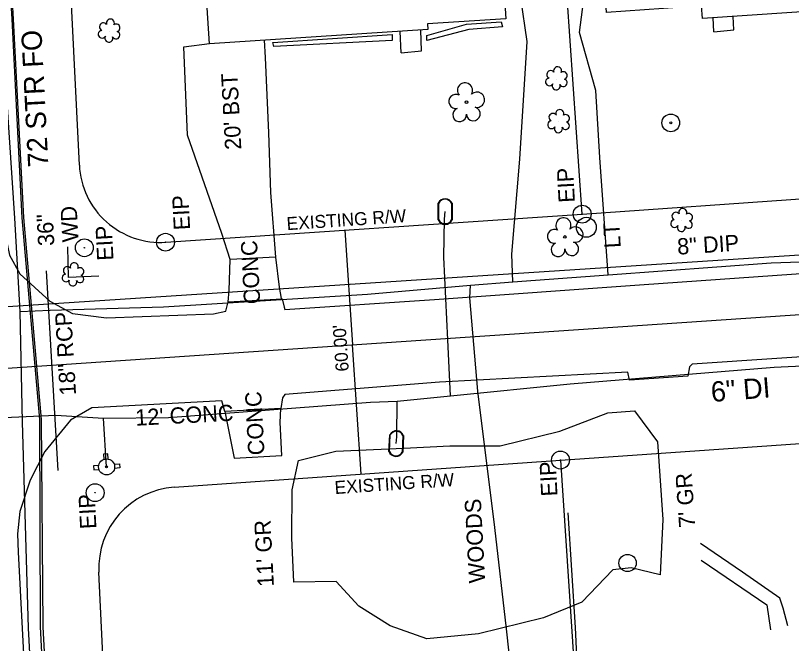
# Model space of a CAD drawing. Extents: x 2364404 to 2371833, y 798876 to 809754.
# Drawn here: x 2368875.6 to 2369066.7, y 803155 to 803309.6 of the extents above; entities that cross this region are included whole.
import ezdxf

# ---------------------------------------------------------------- set-up
doc = ezdxf.new("R2010")
doc.units = 0
for name, color, linetype in [('Exist Building', 7, 'Continuous'), ('Exist Other Culture Area Outline', 7, 'Continuous'), ('Exist Other Culture Fence Line', 7, 'Continuous'), ('Exist Other Culture Fence Line Text', 7, 'Continuous'), ('Exist Other Culture Located Object CELL', 7, 'Continuous'), ('Exist Other Culture Well CELL', 7, 'Continuous'), ('Exist Property Iron Pin CELL', 7, 'Continuous'), ('Exist Property Iron Pin Text', 7, 'Continuous'), ('Exist Property Line', 7, 'Continuous'), ('Exist Right of Way Line', 7, 'Continuous'), ('Exist Right of Way Line Text', 7, 'Continuous'), ('Exist Right of Way Width CELL', 7, 'Continuous'), ('Exist Roads Change in Surface', 7, 'Continuous'), ('Exist Roads EOP', 7, 'Continuous'), ('Exist Roads EOP Other', 7, 'Continuous'), ('Exist Roads EOP Other Text', 7, 'Continuous'), ('Exist Roads Soil Text', 7, 'Continuous'), ('Exist Structure Minor Pipes RCP 18 Inch', 7, 'Continuous'), ('Exist Structure Minor Pipes RCP 18 Inch Text', 7, 'Continuous'), ('Exist Utilities Gas UG Line SUE LOS B', 7, 'Continuous'), ('Exist Utilities Other Pole CELL', 7, 'Continuous'), ('Exist Utilities Other Pole Text', 7, 'Continuous'), ('Exist Utilities Sanitary Sewer UG Line', 7, 'Continuous'), ('Exist Utilities Sanitary Sewer UG Line Text', 7, 'Continuous'), ('Exist Utilities Telephone UG FO SUE LOS B', 7, 'Continuous'), ('Exist Utilities Telephone UG FO SUE LOS B Text', 7, 'Continuous'), ('Exist Utilities Water Fire Hydrant CELL', 7, 'Continuous'), ('Exist Utilities Water Meter CELL', 7, 'Continuous'), ('Exist Utilities Water UG Line SUE LOS B', 7, 'Continuous'), ('Exist Utilities Water UG Line SUE LOS B Text', 7, 'Continuous'), ('Exist Utilities Water UG Line SUE LOS C', 7, 'Continuous'), ('Exist Vegetation Hedge Row', 7, 'Continuous'), ('Exist Vegetation Shrub CELL', 7, 'Continuous'), ('Exist Vegetation Tree CELL', 7, 'Continuous'), ('Exist Vegetation Woods Line', 7, 'Continuous'), ('Exist Vegetation Woods Line Text', 7, 'Continuous'), ('Prop Horizontal Alignment', 7, 'Continuous')]:
    doc.layers.add(name, color=color, linetype=linetype)

msp = doc.modelspace()

# ---------------------------------------------------------------- linework, layer by layer
at = {"layer": 'Exist Building'}
for points in [[(2368947.84, 803337.56), (2368994.26, 803340.58), (2368996.32, 803308.83), (2368977.07, 803307.58), (2368977.17, 803306.19), (2368923.37, 803302.7), (2368921.23, 803335.65), (2368928.56, 803336.13), (2368927.77, 803348.3), (2368947.07, 803349.56)], [(2369077.79, 803311.16), (2369044.74, 803308.88), (2369044.52, 803312.02), (2369021.12, 803310.41), (2369019.02, 803340.81), (2369075.48, 803344.7)]]:
    msp.add_lwpolyline(points, close=True, dxfattribs=at)
at = {"layer": 'Exist Other Culture Area Outline'}
for p, q in [((2369047.59, 803305.64), (2369047.41, 803309.06)), ((2368970.55, 803300.49), (2368970.3, 803305.74))]:
    msp.add_line(p, q, dxfattribs=at)
for points in [[(2369047.59, 803305.64), (2369052.51, 803306.13), (2369052.35, 803309.4)], [(2368970.55, 803300.49), (2368975.61, 803300.94), (2368975.38, 803306.07)], [(2369065.78, 803159.35), (2369064.66, 803163.66), (2369063.84, 803166.18), (2369054.59, 803172.6), (2369044.29, 803179.66)], [(2369044.43, 803175.52), (2369060.61, 803164.56), (2369061.48, 803158.39)]]:
    msp.add_lwpolyline(points, dxfattribs=at)
at = {"layer": 'Exist Other Culture Fence Line'}
for points in [[(2368896.13, 803245.44), (2368888.68, 803245.15), (2368888.47, 803252.68)], [(2369015.06, 803125.73), (2369013.46, 803158.94), (2369011.71, 803187.18)]]:
    msp.add_lwpolyline(points, dxfattribs=at)
at = {"layer": 'Exist Other Culture Located Object CELL'}
for radius in [2.18, 0.24]:
    msp.add_circle((2369036.96, 803283.21), radius, dxfattribs=at)
at = {"layer": 'Exist Other Culture Well CELL'}
msp.add_circle((2369026.31, 803174.82), 2.13, dxfattribs=at)
at = {"layer": 'Exist Property Iron Pin CELL'}
for centre, radius in [((2369015.14, 803260.74), 2.2), ((2369015.14, 803260.74), 0.0707), ((2368912.54, 803253.81), 2.2), ((2368912.54, 803253.81), 2.2), ((2368892.56, 803252.45), 2.2), ((2368892.56, 803252.45), 0.0707), ((2368912.54, 803253.81), 0.0707), ((2368912.54, 803253.81), 0.0707), ((2369009.79, 803200.17), 2.2), ((2369009.79, 803200.17), 0.0707), ((2368895.21, 803192.14), 2.2), ((2368895.21, 803192.14), 0.0707)]:
    msp.add_circle(centre, radius, dxfattribs=at)
at = {"layer": 'Exist Property Line'}
for p, q in [((2369015.14, 803260.74), (2369003.49, 803430.35)), ((2369009.79, 803200.17), (2369021.41, 803025.57))]:
    msp.add_line(p, q, dxfattribs=at)
at = {"layer": 'Exist Right of Way Line'}
for p, q in [((2368891.33, 803272.81), (2368876.97, 803572.55)), ((2369015.14, 803260.74), (2369127.84, 803268.56)), ((2368912.65, 803253.81), (2369015.14, 803260.74)), ((2369009.79, 803200.17), (2369124.59, 803208.15)), ((2368914.71, 803193.5), (2369009.79, 803200.17)), ((2368921.72, 802638.42), (2368896.13, 803172.6))]:
    msp.add_line(p, q, dxfattribs=at)
for centre, start, end in [((2368911.3, 803273.76), 182.7428, 273.8686), ((2368916.11, 803173.55), 94.0094, 182.7428)]:
    msp.add_arc(centre, 20, start, end, dxfattribs=at)
at = {"layer": 'Exist Right of Way Width CELL'}
for p in [(2368956.67, 803256.79), (2368960.73, 803196.73)]:
    msp.add_line(p, (2368958.58, 803228.57), dxfattribs=at)
at = {"layer": 'Exist Roads Change in Surface'}
msp.add_line((2368939.69, 803250.13), (2368928.46, 803249.6), dxfattribs=at)
at = {"layer": 'Exist Roads EOP'}
for points in [[(2368858.04, 803594.67), (2368855.98, 803588.19), (2368857.75, 803548.6), (2368860.49, 803495.61), (2368862.97, 803442.05), (2368865.73, 803387.31), (2368868.22, 803336.07), (2368871.09, 803282.81), (2368872.26, 803259.71), (2368874.13, 803250.63), (2368876.67, 803246.01), (2368884.04, 803239.28), (2368889.64, 803236.25), (2368898, 803235.19), (2368924.38, 803236.19), (2368927.42, 803236.83), (2368927.95, 803239.13), (2368941.24, 803239.86), (2368941.79, 803237.79), (2368941.91, 803237.22), (2368978.75, 803239.68), (2369030.43, 803243.44), (2369080.69, 803246.97), (2369130.52, 803250.09)], [(2369082.7, 803226.5), (2369042.2, 803223.76), (2369041.53, 803223.12), (2369041.15, 803220.83), (2369026.77, 803219.82), (2369026.36, 803221.85), (2368979.99, 803219.36), (2368941.9, 803216.33), (2368941.31, 803215.51), (2368940.92, 803212.83), (2368927.16, 803212.13), (2368926.43, 803214.77), (2368894.41, 803213.01), (2368889.11, 803210.01), (2368882.79, 803202.31), (2368879.23, 803195.25), (2368876.7, 803187.5), (2368876.07, 803182), (2368876.22, 803177.51), (2368879.1, 803122.62)]]:
    msp.add_lwpolyline(points, dxfattribs=at)
at = {"layer": 'Exist Roads EOP Other'}
for points in [[(2368928.46, 803249.6), (2368926.44, 803255.93), (2368917.96, 803280.18), (2368917.02, 803301.95), (2368923.36, 803302.75)], [(2368939.69, 803250.13), (2368938.5, 803266.02), (2368937.99, 803280.79), (2368937.16, 803299.28), (2368936.93, 803303.58)], [(2368927.95, 803239.13), (2368928.19, 803241.93), (2368928.46, 803249.6)], [(2368941.1, 803239.98), (2368940.62, 803242.71), (2368939.69, 803250.13)], [(2368927.16, 803212.13), (2368929.41, 803200.64), (2368941.19, 803201.33), (2368940.77, 803209.41), (2368940.92, 803212.83)]]:
    msp.add_lwpolyline(points, dxfattribs=at)
at = {"layer": 'Exist Structure Minor Pipes RCP 18 Inch'}
msp.add_line((2368883.15, 803246.76), (2368886.03, 803197.64), dxfattribs=at)
at = {"layer": 'Exist Utilities Gas UG Line SUE LOS B'}
for points in [[(2368877.35, 803209.61), (2368876.73, 803236.75), (2368875.47, 803259.74), (2368872.24, 803308.15), (2368869.52, 803357.59), (2368867.05, 803407.9), (2368865, 803456.99), (2368863.75, 803482.79), (2368862.16, 803506.14), (2368860.89, 803556.81), (2368858.96, 803592.82), (2368858.1, 803605.88), (2368857.92, 803607.82), (2368855.51, 803656.69)], [(2369021.54, 803245.8), (2369019.52, 803274.68), (2369018.52, 803291.14), (2369014.46, 803305.46), (2369015.69, 803314.95), (2369018.28, 803318.48), (2369019.52, 803318.9)], [(2368998.1, 803244.1), (2368997.84, 803250.85), (2368999.82, 803274.3), (2369001.56, 803303.25), (2369000.03, 803314.01), (2368998.57, 803314.96), (2368997.15, 803316.83)], [(2368876.73, 803236.75), (2368884.15, 803237.06), (2368912.07, 803237.88), (2368962.24, 803241.04), (2368987.63, 803243.27), (2368998.1, 803244.1), (2369021.54, 803245.8), (2369061.71, 803248.78), (2369099.53, 803250.09), (2369160.48, 803253.67)], [(2368996.01, 803137.39), (2368996.68, 803138.04), (2368997.93, 803145.87), (2368996.54, 803158.58), (2368993.6, 803183.58), (2368989.42, 803217.13), (2368987.5, 803240.11), (2368987.63, 803243.27)], [(2368895.76, 802810.99), (2368893.38, 802860.71), (2368893.16, 802870.46), (2368891.05, 802910.34), (2368888.87, 802959.76), (2368886.7, 803010.17), (2368884.14, 803060.81), (2368881.42, 803109.76), (2368878.79, 803158.77), (2368877.35, 803209.61)]]:
    msp.add_lwpolyline(points, dxfattribs=at)
at = {"layer": 'Exist Utilities Other Pole CELL'}
msp.add_circle((2369016.16, 803257.49), 2.46, dxfattribs=at)
at = {"layer": 'Exist Utilities Sanitary Sewer UG Line'}
msp.add_line((2368841.41, 803235.89), (2369134.72, 803254.99), dxfattribs=at)
at = {"layer": 'Exist Utilities Telephone UG FO SUE LOS B'}
for points in [[(2368882.02, 803210.12), (2368877.65, 803259.87), (2368875.13, 803308.78), (2368872.36, 803358.1), (2368869.94, 803407.98), (2368868.02, 803457.37), (2368865.26, 803507.05), (2368862.66, 803556.84), (2368861.52, 803606.08), (2368859.12, 803656.15), (2368855.83, 803706.12), (2368853.22, 803755.12), (2368850.83, 803804.74)], [(2368881.62, 803210.2), (2368877.23, 803259.82), (2368874.79, 803308.73), (2368871.77, 803357.86), (2368869.41, 803407.86), (2368867.52, 803457.45), (2368864.76, 803506.88), (2368861.94, 803556.71), (2368861.04, 803605.91), (2368858.64, 803656.12)], [(2368899.27, 802811.44), (2368895.53, 802860.88), (2368893.73, 802910.41), (2368891.66, 802959.9), (2368889.79, 803010.47), (2368887.51, 803061.35), (2368884.32, 803109.9), (2368881.8, 803159.11), (2368881.62, 803210.2)], [(2368899.84, 802811.48), (2368896.12, 802860.86), (2368894.37, 802910.29), (2368892.34, 802959.99), (2368890.45, 803010.46), (2368888.38, 803061.5), (2368885.05, 803109.89), (2368882.4, 803159.13), (2368882.02, 803210.12)]]:
    msp.add_lwpolyline(points, dxfattribs=at)
at = {"layer": 'Exist Utilities Water Fire Hydrant CELL'}
msp.add_line((2368898.04, 803198.49), (2368898.04, 803198.49), dxfattribs=at)
for points in [[(2368898.4, 803200.44), (2368898.3, 803201.73), (2368897.28, 803201.64), (2368897.38, 803200.36)], [(2368896.1, 803198.85), (2368894.81, 803198.75), (2368894.89, 803197.73), (2368896.2, 803197.83)], [(2368899.91, 803199.16), (2368901.19, 803199.26), (2368901.27, 803198.24), (2368899.97, 803198.13)]]:
    msp.add_lwpolyline(points, dxfattribs=at)
for radius in [1.98, 0.243]:
    msp.add_circle((2368898.04, 803198.49), radius, dxfattribs=at)
at = {"layer": 'Exist Utilities Water Meter CELL'}
for p, q in [((2368981.4, 803261.36), (2368981.4, 803261.36)), ((2368969.35, 803204.23), (2368969.35, 803204.23))]:
    msp.add_line(p, q, dxfattribs=at)
for points in [[(2368979.7, 803259.32), (2368979.7, 803263.42)], [(2368979.84, 803259.32), (2368979.84, 803263.42)], [(2368982.96, 803263.4), (2368982.96, 803259.32)], [(2368983.1, 803263.4), (2368983.1, 803259.32)], [(2368967.55, 803202.28), (2368967.76, 803206.37)], [(2368967.69, 803202.27), (2368967.89, 803206.37)], [(2368971.01, 803206.19), (2368970.81, 803202.12)], [(2368971.15, 803206.18), (2368970.95, 803202.11)]]:
    msp.add_lwpolyline(points, dxfattribs=at)
for centre, radius, start, end in [((2368981.39, 803262.67), 1.86, 23.1702, 155.9715), ((2368981.39, 803262.66), 1.73, 25.2931, 153.7745), ((2368981.4, 803260.07), 1.86, 203.6405, 336.3005), ((2368981.4, 803260.06), 1.73, 205.1193, 334.865), ((2368969.41, 803205.53), 1.86, 20.3258, 153.1272), ((2368969.41, 803205.52), 1.73, 22.4487, 150.9301), ((2368969.29, 803202.94), 1.86, 200.7961, 333.4561), ((2368969.29, 803202.93), 1.73, 202.2749, 332.0206)]:
    msp.add_arc(centre, radius, start, end, dxfattribs=at)
at = {"layer": 'Exist Utilities Water UG Line SUE LOS B'}
for points in [[(2368982.73, 803216.01), (2368982.06, 803229.78), (2368981.06, 803250.15), (2368981.26, 803259.48), (2368981.38, 803261.35)], [(2368885.57, 803211.24), (2368897.31, 803210.47), (2368913.31, 803210.69), (2368963.01, 803214.45), (2368969.61, 803214.64), (2368982.73, 803216.01), (2369012.22, 803218.97), (2369062.45, 803223.01), (2369071.15, 803223.48), (2369093.26, 803223.66), (2369112.25, 803225.18), (2369144, 803227.5), (2369147.12, 803227.6), (2369161.96, 803228.02)], [(2368969.35, 803204.23), (2368969.54, 803205.92), (2368969.61, 803214.64)], [(2368850.72, 803209.61), (2368850.85, 803209.63), (2368885.57, 803211.24)]]:
    msp.add_lwpolyline(points, dxfattribs=at)
at = {"layer": 'Exist Utilities Water UG Line SUE LOS C'}
msp.add_line((2368898.04, 803198.49), (2368897.31, 803210.47), dxfattribs=at)
at = {"layer": 'Exist Vegetation Hedge Row'}
for points in [[(2368995.48, 803306.86), (2368987.19, 803306.2), (2368976.91, 803303.53), (2368976.86, 803304.7), (2368986.63, 803307.5), (2368995.16, 803308.06), (2368995.48, 803306.86)], [(2368938.96, 803303.02), (2368968.33, 803305), (2368968.36, 803303.46), (2368939.23, 803302.03), (2368938.96, 803303.02)]]:
    msp.add_lwpolyline(points, dxfattribs=at)
at = {"layer": 'Exist Vegetation Shrub CELL'}
for p, q in [((2368898.73, 803305.74), (2368898.73, 803305.74)), ((2369008.87, 803293.99), (2369008.87, 803293.99)), ((2369009.4, 803283.45), (2369009.4, 803283.45)), ((2369039.68, 803259.1), (2369039.68, 803259.1)), ((2368889.84, 803245.72), (2368889.84, 803245.72))]:
    msp.add_line(p, q, dxfattribs=at)
for centre, radius, start, end in [((2368897.25, 803306.87), 0.968, 35.8908, 245.4216), ((2368898.96, 803307.78), 0.99, 334.8391, 200.4717), ((2368900.4, 803306.61), 0.929, 284.4567, 126.0861), ((2368896.93, 803305.04), 0.955, 95.1099, 327.9534), ((2368900.37, 803304.81), 0.937, 204.9913, 73.4601), ((2368898.6, 803304.06), 0.984, 151.2797, 21.387), ((2369007.39, 803295.12), 0.968, 35.8908, 245.4216), ((2369009.1, 803296.03), 0.99, 334.8391, 200.4717), ((2369007.07, 803293.29), 0.955, 95.1099, 327.9534), ((2369010.54, 803294.86), 0.929, 284.4567, 126.0861), ((2369008.74, 803292.31), 0.984, 151.2797, 21.387), ((2369010.51, 803293.07), 0.937, 204.9913, 73.4601), ((2369007.92, 803284.58), 0.968, 35.8908, 245.4216), ((2369009.63, 803285.49), 0.99, 334.8391, 200.4717), ((2369011.07, 803284.32), 0.929, 284.4567, 126.0861), ((2369007.6, 803282.75), 0.955, 95.1099, 327.9534), ((2369011.04, 803282.52), 0.937, 204.9913, 73.4601), ((2369009.27, 803281.77), 0.984, 151.2797, 21.387), ((2369039.91, 803261.14), 0.99, 334.8391, 200.4717), ((2369038.2, 803260.23), 0.968, 35.8908, 245.4216), ((2369041.35, 803259.97), 0.929, 284.4567, 126.0861), ((2369037.88, 803258.4), 0.955, 95.1099, 327.9534), ((2369039.55, 803257.42), 0.984, 151.2797, 21.387), ((2369041.32, 803258.17), 0.937, 204.9913, 73.4601), ((2368890.07, 803247.76), 0.99, 334.8391, 200.4717), ((2368888.35, 803246.84), 0.968, 35.8908, 245.4216), ((2368891.51, 803246.59), 0.929, 284.4567, 126.0861), ((2368888.04, 803245.01), 0.955, 95.1099, 327.9534), ((2368889.71, 803244.03), 0.984, 151.2797, 21.387), ((2368891.47, 803244.79), 0.937, 204.9913, 73.4601)]:
    msp.add_arc(centre, radius, start, end, dxfattribs=at)
at = {"layer": 'Exist Vegetation Tree CELL'}
for p, q in [((2368986.66, 803288.32), (2368986.66, 803288.32)), ((2369010.9, 803255.11), (2369010.9, 803255.11))]:
    msp.add_line(p, q, dxfattribs=at)
for centre in [(2368986.66, 803288.32), (2369010.9, 803255.11)]:
    msp.add_circle(centre, 0.326, dxfattribs=at)
for centre, radius, start, end in [((2368986.27, 803291.19), 1.86, 330.1651, 219.7134), ((2368989.2, 803288.9), 1.9, 257.1011, 134.1999), ((2368984.05, 803288.47), 1.73, 62.6636, 279.3457), ((2368984.95, 803285.19), 1.69, 111.5671, 6.231), ((2368988.33, 803285.42), 1.7, 181.2822, 74.56), ((2369010.52, 803257.98), 1.86, 330.1651, 219.7134), ((2369008.3, 803255.26), 1.73, 62.6636, 279.3457), ((2369013.45, 803255.7), 1.9, 257.1011, 134.1999), ((2369009.2, 803251.99), 1.69, 111.5671, 6.231), ((2369012.58, 803252.21), 1.7, 181.2822, 74.56)]:
    msp.add_arc(centre, radius, start, end, dxfattribs=at)
at = {"layer": 'Exist Vegetation Woods Line'}
msp.add_lwpolyline([(2368944.13, 803170.14), (2368943.61, 803180.98), (2368943.69, 803192.81), (2368945.32, 803200.08), (2368954.51, 803202.33), (2368971.22, 803203.13), (2368982.57, 803203.66), (2368994.94, 803203.68), (2369009.65, 803207.29), (2369021.42, 803211.84), (2369028.02, 803212.33), (2369033.66, 803204.7), (2369034.97, 803185.52), (2369034.36, 803171.92), (2369027.22, 803173.66), (2369022.66, 803173.17), (2369015.07, 803165.2), (2369005.59, 803161.3), (2368989.64, 803157.39), (2368976.91, 803156.18), (2368967.89, 803159.32), (2368960.13, 803164.16), (2368954.55, 803170.25), (2368944.13, 803170.14)], dxfattribs=at)
at = {"layer": 'Prop Horizontal Alignment'}
msp.add_line((2368863.54, 803222.15), (2369130.81, 803240.22), dxfattribs=at)

# ---------------------------------------------------------------- texts
at = {"layer": 'Exist Other Culture Fence Line Text'}
for s, p in [('WD', (2368891.14, 803253.95)), ('36"', (2368885.18, 803253))]:
    msp.add_text(s, height=4, rotation=93.0566, dxfattribs=at).set_placement(p)
at = {"layer": 'Exist Property Iron Pin Text'}
for p in [(2369013.35, 803263.65), (2368918.61, 803256.9), (2368899.74, 803249.39), (2369009.07, 803191.33), (2368895.54, 803183.29)]:
    msp.add_text('EIP', height=4, rotation=93.0566, dxfattribs=at).set_placement(p)
at = {"layer": 'Exist Right of Way Line Text'}
for p in [(2368942.46, 803256.77), (2368954.28, 803191.79)]:
    msp.add_text('EXISTING R/W', height=3.2, rotation=3.8974, dxfattribs=at).set_placement(p)
at = {"layer": 'Exist Right of Way Width CELL'}
msp.add_text("60.00'", height=3.2, rotation=93.9443, dxfattribs=at).set_placement((2368957.68, 803222.08))
at = {"layer": 'Exist Roads EOP Other Text'}
for s, rotation, p in [("20' BST", 93.0566, (2368931.22, 803276.68)), ('CONC', 93.0566, (2368935.89, 803238.65)), ('CONC', 93.0566, (2368936.93, 803201.46)), ("12' CONC", 2.9384, (2368905.2, 803208.62))]:
    msp.add_text(s, height=4, rotation=rotation, dxfattribs=at).set_placement(p)
at = {"layer": 'Exist Roads Soil Text'}
for s, rotation, p in [("7' GR", 94.0139, (2369043.02, 803183.67)), ("11' GR", 93.0566, (2368939.25, 803169.07))]:
    msp.add_text(s, height=4, rotation=rotation, dxfattribs=at).set_placement(p)
at = {"layer": 'Exist Structure Minor Pipes RCP 18 Inch Text'}
msp.add_text('18" RCP', height=4, rotation=93.3607, dxfattribs=at).set_placement((2368890.52, 803216.2))
at = {"layer": 'Exist Utilities Other Pole Text'}
msp.add_text('LT', height=4, rotation=93.0566, dxfattribs=at).set_placement((2369024.64, 803252.48))
at = {"layer": 'Exist Utilities Sanitary Sewer UG Line Text'}
msp.add_text('8" DIP', height=4, rotation=3.726, dxfattribs=at).set_placement((2369038.65, 803250.74))
at = {"layer": 'Exist Utilities Telephone UG FO SUE LOS B Text'}
msp.add_text('72 STR FO', height=5, rotation=92.9572, dxfattribs=at).set_placement((2368883.72, 803272.44))
at = {"layer": 'Exist Utilities Water UG Line SUE LOS B Text'}
msp.add_text('6" DI', height=5, rotation=4.5972, dxfattribs=at).set_placement((2369047.02, 803214.46))
at = {"layer": 'Exist Vegetation Woods Line Text'}
msp.add_text('WOODS', height=4, rotation=93.0566, dxfattribs=at).set_placement((2368991.28, 803169.98))

doc.saveas('drawing.dxf')
